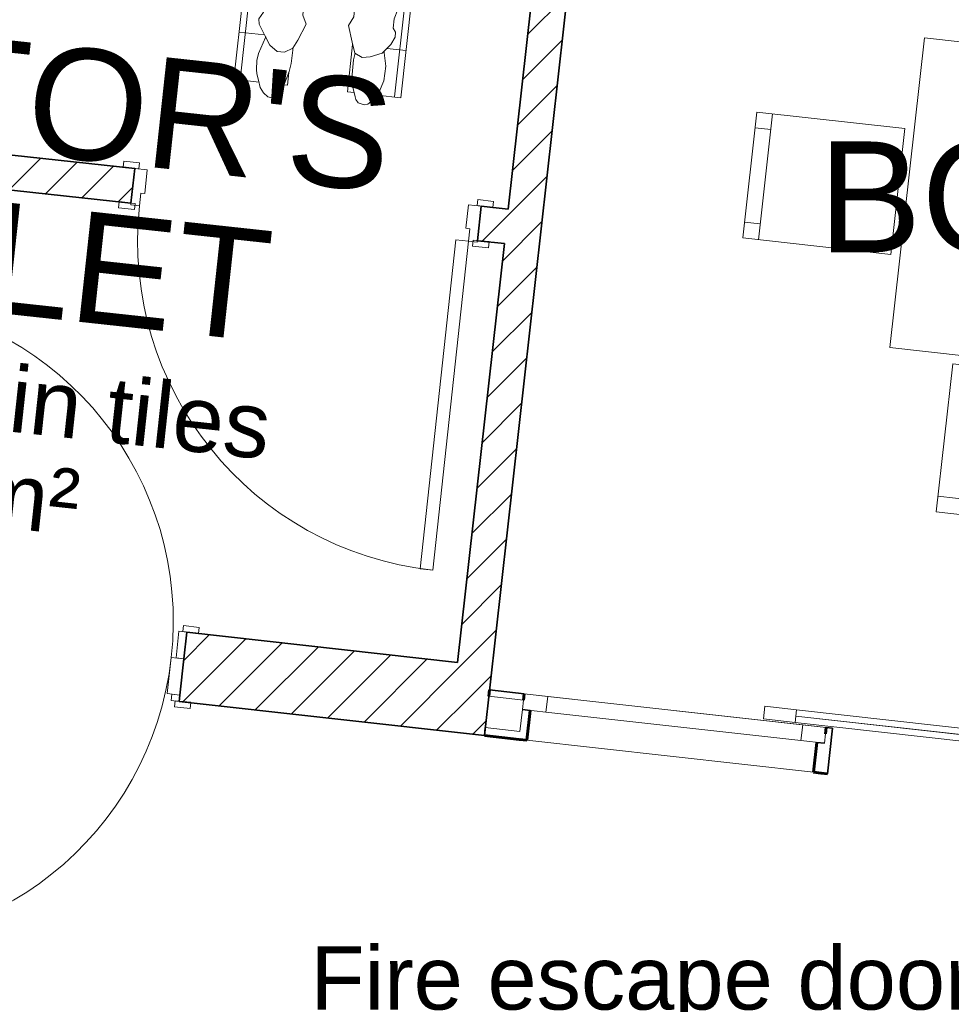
# Model space of a CAD drawing. Header units: millimetres. Extents: x -115474967 to 444143, y -74377 to 241828222.
# Tile 560 of 590: x 207444 to 210385, y 332842 to 335950. Entities that reach past the tile are written whole.
import ezdxf

# ---------------------------------------------------------------- set-up
doc = ezdxf.new("R2010")
doc.units = ezdxf.units.MM
doc.header["$MEASUREMENT"] = 0
for name, color, linetype, lineweight in [('A_WALL LOAD_Pen_No__1', 7, 'Continuous', 30), ('A_WALL LOAD_Pen_No__3', 7, 'Continuous', 15), ('A_WALL LOAD_Pen_No__41', 7, 'Continuous', 60), ('A_WALL LOAD_Pen_No__6', 7, 'Continuous', 5), ('B_FURN LOOSE_Pen_No__4', 7, 'Continuous', 5), ('B_FURN LOOSE_Pen_No__6', 7, 'Continuous', 5), ('C_TEXT GA_Pen_No__6', 7, 'Continuous', 5)]:
    doc.layers.add(name, color=color, linetype=linetype, lineweight=lineweight)
doc.layers.add('A_WALL LOAD_Pen_No__21', color=7, linetype='Continuous', lineweight=0, true_color=0x73a901)
doc.layers.add('A_WALL LOAD_Pen_No__7', color=7, linetype='Continuous', lineweight=5, true_color=0x3f3f3f)
doc.layers.add('B_FURN LOOSE', color=7, linetype='Continuous')
doc.styles.add('GENERATED_STYLE_4', font='txt.shx')
pattern_1 = [(45, (-139724, 252382.34), (-63.63961, 63.63961), [])]
pattern_2 = [(0, (-139724, 252382.34), (0, 75), [0, -75])]

# ---------------------------------------------------------------- blocks, each defined once
blk = doc.blocks.new('Dining Table Rectangle 24[92]', base_point=(351171.2, 82887.3))
at = {"layer": 'B_FURN LOOSE_Pen_No__4', "color": 5, "linetype": 'Continuous', "lineweight": 5}
for p, q in [((349500.1, 82873.3), (349544.7, 83270.8)), ((349539.1, 83221.2), (349489.4, 83226.7)), ((349505.7, 82923), (349456, 82928.6)), ((350066.5, 82063.6), (350464, 82019.1))]:
    blk.add_line(p, q, dxfattribs=at)
at = {"layer": 'B_FURN LOOSE_Pen_No__4', "color": 5, "linetype": 'Continuous', "lineweight": 5, "flags": 128}
for points in [[(349914.8, 82533.4), (352318.1, 82264.1), (352427.6, 83241.3), (350024.3, 83510.6)], [(349917.5, 82826.6), (349962, 83224.1), (349495, 83276.4), (349450.4, 82878.9)], [(350113.3, 82481), (350510.8, 82436.4), (350458.5, 81969.4), (350061, 82013.9)]]:
    blk.add_lwpolyline(points, close=True, dxfattribs=at)
blk = doc.blocks.new('Wheelchair Man 24[116]', base_point=(347833.3, 83734.1))
at = {"layer": 'B_FURN LOOSE_Pen_No__6', "color": 7, "linetype": 'Continuous', "lineweight": 5}
for p, q in [((347902.8, 84181.8), (347942.9, 84546)), ((347922.7, 84179.9), (347962.8, 84543.8)), ((347942.9, 84546), (347962.8, 84543.8)), ((347873.8, 84165.9), (347912.2, 84514.2)), ((347912.2, 84514.2), (347927.1, 84512.5)), ((347890.2, 84177.5), (347927.1, 84512.5)), ((348469, 84116.2), (348509.5, 84483.6)), ((348509.5, 84483.6), (348529.3, 84481.4)), ((348488.8, 84113.8), (348529.3, 84481.4)), ((348500.4, 84108.8), (348537.4, 84445.3)), ((348514, 84095.9), (348552.3, 84443.6)), ((348552.3, 84443.6), (348537.4, 84445.3)), ((347932.6, 84178.8), (347944.2, 84284.3)), ((347944.2, 84284.3), (348471, 84226.2)), ((348459, 84117.1), (348471, 84226.2)), ((347869.3, 84162), (347882.4, 84173.3)), ((347898.1, 84181.6), (347882.4, 84173.3)), ((347898.1, 84181.6), (347905.9, 84181.9)), ((347905.9, 84181.9), (347947.5, 84177)), ((347926.9, 84156.9), (347957.2, 84175.6)), ((347947.5, 84177), (347957.2, 84175.6)), ((347957.2, 84175.6), (347959.1, 84176.8)), ((347971.1, 84180.6), (347959.1, 84176.8)), ((347971.1, 84180.6), (347983.3, 84181.2)), ((348002.8, 84174.4), (347983.3, 84181.2)), ((348035.7, 84166.6), (348002.8, 84174.4)), ((348035.7, 84166.6), (348055.9, 84175.3)), ((348126.1, 84182.1), (348055.9, 84175.3)), ((348126.1, 84182.1), (348201.3, 84181.3)), ((348201.3, 84181.3), (348260.3, 84169.3)), ((347842.8, 84113.1), (347857.2, 84148.8)), ((347857.2, 84148.8), (347869.3, 84162)), ((347914.8, 84115.5), (347921.1, 84148.8)), ((347926.9, 84156.9), (347921.1, 84148.8)), ((348260.3, 84169.3), (348341, 84141.5)), ((348341, 84141.5), (348359.9, 84127.2)), ((347832.7, 84095.2), (347841.4, 84110.9)), ((347842.8, 84113.1), (347841.4, 84110.9)), ((347926.9, 84084.1), (347914.8, 84115.5)), ((348412.8, 84130), (348359.9, 84127.2)), ((348412.8, 84130), (348424.5, 84126.6)), ((348435.4, 84120), (348424.5, 84126.6)), ((348435.4, 84120), (348447.5, 84107.8)), ((348464.6, 84116.8), (348436.8, 84118.6)), ((348488.9, 84113.8), (348464.6, 84116.8)), ((348488.9, 84113.8), (348498.5, 84110.6)), ((348515.8, 84094.2), (348498.5, 84110.6)), ((347827.7, 84075.7), (347830.2, 84084.5)), ((347831.5, 84087.7), (347830.2, 84084.5)), ((347832.7, 84095.2), (347831.5, 84087.7)), ((347844.5, 83379.8), (347923.1, 84092.6)), ((347870.9, 84081), (347869.3, 84070.7)), ((347870.9, 84081), (347886.2, 84095.1)), ((347880.5, 84089.8), (347876.1, 84049.8)), ((347877.2, 83949.6), (347894, 84102.3)), ((347899.1, 84107.1), (347886.2, 84095.1)), ((347914.3, 84103.7), (347897, 83947.4)), ((347909.6, 84108.6), (347899.1, 84107.1)), ((347922.6, 84095.2), (347909.6, 84108.6)), ((347936.1, 84076.6), (347926.9, 84084.1)), ((348148.4, 84077.8), (348114.5, 84056)), ((348150.7, 84078.3), (348148.4, 84077.8)), ((348150.7, 84078.3), (348188.2, 84082.5)), ((348188.2, 84082.5), (348227.4, 84068.2)), ((348447.5, 84107.8), (348461.9, 84093.2)), ((348465.7, 84084), (348461.9, 84093.2)), ((348465.7, 84084), (348464.1, 84050)), ((348523.3, 84076.9), (348515.8, 84094.2)), ((347820.9, 84052.4), (347817.8, 84045.5)), ((347820, 84064.8), (347827.7, 84075.7)), ((347820, 84064.8), (347820, 84056)), ((347820.9, 84052.4), (347820, 84056)), ((347869.3, 84070.7), (347876.7, 84048)), ((347876.7, 84048), (347876.4, 84034.7)), ((347955.4, 84069.9), (347936.1, 84076.6)), ((347955.4, 84069.9), (347971.4, 84054.9)), ((347971.4, 84054.9), (347981.4, 84045.6)), ((348114.5, 84056), (348099.4, 84024.1)), ((348227.4, 84068.2), (348242, 84048.5)), ((348253.5, 84023.7), (348242, 84048.5)), ((348464.1, 84050), (348445, 84022.3)), ((348523.3, 84076.9), (348530.9, 84058.7)), ((348530.9, 84058.7), (348532.9, 84022.1)), ((347813.9, 84025.5), (347817.8, 84045.5)), ((347813.9, 84025.5), (347814.2, 84018.4)), ((347814.2, 84018.4), (347816, 84015.1)), ((347825.6, 84009.6), (347830, 84018.4)), ((347826.8, 84024.7), (347826.4, 84023.9)), ((347826.4, 84023.9), (347830, 84018.4)), ((347831, 84029.9), (347826.8, 84024.7)), ((347831, 84029.9), (347836.4, 84032)), ((347837.8, 84033.7), (347836.4, 84032)), ((347837.8, 84033.7), (347840.2, 84033.6)), ((347849.6, 84026.9), (347840.2, 84033.6)), ((347857.5, 84010.7), (347849.6, 84026.9)), ((347872.6, 84012.4), (347876.4, 84034.7)), ((347981.4, 84045.6), (348027.7, 84014.1)), ((348013.6, 84023.7), (347996.3, 83951.1)), ((348099.4, 84024.1), (348100.4, 83984.6)), ((348253.5, 84023.7), (348256.3, 84002.4)), ((348371.4, 83321.7), (348449.2, 84027.6)), ((348425.2, 84013.9), (348445, 84022.3)), ((348443.7, 83887.2), (348460.5, 84039.5)), ((348454.5, 84036.2), (348469, 84044.1)), ((348479.8, 84031.8), (348463.6, 83885)), ((348471, 84042.9), (348469, 84044.1)), ((348471, 84042.9), (348491.8, 84016.4)), ((348490.4, 84018.2), (348479.4, 83918.5)), ((348491.8, 84016.4), (348499.3, 83999.3)), ((348532.8, 84022.6), (348537.3, 84008.2)), ((347823.2, 84010.2), (347816, 84015.1)), ((347823.2, 84010.2), (347825.6, 84009.6)), ((347854.2, 83987.4), (347856.9, 84012)), ((347854.2, 83987.4), (347869.1, 83985.7)), ((347857.5, 84010.7), (347862.6, 84006.8)), ((347866.9, 84004.5), (347862.6, 84006.8)), ((347870.8, 84005.3), (347866.9, 84004.5)), ((347869.1, 83985.7), (347871.3, 84006.2)), ((347870.8, 84005.3), (347871.8, 84007)), ((347871.8, 84007), (347872.6, 84012.4)), ((348059, 83968.1), (348027.7, 84014.1)), ((348111.2, 83932.5), (348100.4, 83984.6)), ((348255.5, 83983.3), (348256.3, 84002.4)), ((348330.4, 83978.2), (348382.7, 83996.5)), ((348358.8, 83899.4), (348352.8, 83986)), ((348382.7, 83996.5), (348394.9, 84003.2)), ((348394.9, 84003.2), (348412.5, 84014.3)), ((348414.4, 84013.9), (348412.5, 84014.3)), ((348414.4, 84013.9), (348425.2, 84013.9)), ((348499.3, 83999.2), (348489.1, 83981.2)), ((348499.3, 83999.3), (348499.3, 83999.2)), ((348542.7, 83978.3), (348537.3, 84008.2)), ((348079.3, 83954.6), (348059, 83968.1)), ((348109.8, 83939.4), (348079.3, 83954.6)), ((348255.5, 83983.3), (348251.7, 83953.1)), ((348290, 83940.9), (348330.4, 83978.2)), ((348485.5, 83964.3), (348483.9, 83947.5)), ((348489.1, 83981.2), (348485.5, 83964.3)), ((348486.4, 83968.5), (348486.7, 83970.9)), ((348540.1, 83961.9), (348540.3, 83962)), ((348540.1, 83961.9), (348541.5, 83955)), ((348542.7, 83968.5), (348540.3, 83962)), ((348541.5, 83955), (348540.8, 83950.4)), ((348542.7, 83978.3), (348542.7, 83968.5)), ((347897, 83947.4), (347877.2, 83949.6)), ((347986.5, 83908.3), (347996.3, 83951.1)), ((348111.2, 83932.5), (348125.6, 83907.3)), ((348118.9, 83926.9), (348118.7, 83927.8)), ((348230.3, 83905.4), (348240.6, 83927.1)), ((348240.6, 83927.1), (348251.7, 83953.1)), ((348267, 83932.4), (348241.8, 83930)), ((348290, 83940.9), (348267, 83932.4)), ((348482.2, 83943.9), (348482.1, 83932.1)), ((348487, 83929.9), (348482.1, 83932.1)), ((348483.7, 83945.5), (348482.2, 83943.9)), ((348483.7, 83945.5), (348483.9, 83947.5)), ((348493.7, 83932.1), (348487, 83929.9)), ((348493.7, 83932.1), (348499, 83936.8)), ((348494.3, 83916.8), (348496.2, 83934.3)), ((348499, 83936.8), (348504.2, 83946.2)), ((348515.4, 83950.2), (348504.2, 83946.2)), ((348518.9, 83949.8), (348515.4, 83950.2)), ((348518.9, 83949.7), (348518.9, 83949.8)), ((348518.9, 83949.7), (348524.1, 83944.4)), ((348524.1, 83944.4), (348528.2, 83940.2)), ((348527, 83937.7), (348525, 83931)), ((348525, 83931), (348527.8, 83925.1)), ((348528.2, 83938.7), (348527, 83937.7)), ((348527.8, 83925.1), (348529.8, 83925.2)), ((348528, 83939.3), (348528.2, 83940.2)), ((348528, 83939.3), (348528.2, 83938.7)), ((348538, 83928.5), (348529.8, 83925.2)), ((348538, 83928.5), (348540.9, 83931.9)), ((348540.8, 83950.4), (348543.2, 83944.3)), ((348540.9, 83931.9), (348542.6, 83940.8)), ((348543.2, 83944.3), (348542.6, 83940.8)), ((347956.3, 83779.9), (347986.5, 83908.3)), ((348113.5, 83803.3), (348140.4, 83895.3)), ((348125.6, 83907.3), (348142.4, 83893.6)), ((348166.3, 83885), (348142.4, 83893.6)), ((348230.3, 83905.4), (348187.4, 83883.7)), ((348205.7, 83867.8), (348204.1, 83892.1)), ((348357.2, 83792.2), (348358.8, 83899.4)), ((348479.4, 83918.5), (348494.3, 83916.8)), ((348166.3, 83885), (348187.4, 83883.7)), ((348173.4, 83884.6), (348172.9, 83884)), ((348230.8, 83727.2), (348205.7, 83867.8)), ((348463.6, 83885), (348443.7, 83887.2)), ((348069.1, 83676.8), (348113.5, 83803.3)), ((347956.3, 83779.9), (347944.4, 83717.5)), ((348357.2, 83792.2), (348352.9, 83734.9)), ((347864.4, 83377.6), (347906.1, 83755.3)), ((347886.2, 83757.5), (347950.7, 83750.4)), ((347944.4, 83717.5), (347937.2, 83695.6)), ((348230.8, 83719.5), (348089.5, 83735.1)), ((348230.8, 83727.2), (348230.8, 83683.5)), ((348361.8, 83676.5), (348352.9, 83734.9)), ((348413, 83699.4), (348357.4, 83705.5)), ((347934.3, 83636.8), (347936.6, 83686.3)), ((347936.6, 83686.3), (347937.2, 83695.6)), ((348069.1, 83676.8), (348068.7, 83659.1)), ((348230.8, 83683.5), (348229.3, 83648)), ((348351.5, 83323.9), (348393.1, 83701.6)), ((348363.4, 83655.4), (348361.8, 83676.5)), ((348061.9, 83582.5), (348068.7, 83659.1)), ((348229.3, 83648), (348222.4, 83577.1)), ((348363.3, 83636.5), (348363.4, 83655.4)), ((347938.2, 83591.2), (347934.3, 83636.8)), ((348363.3, 83636.5), (348361.9, 83599.7)), ((347923.3, 83570.3), (347938.2, 83591.2)), ((348072.1, 83553.8), (348061.9, 83582.5)), ((348350.6, 83571.1), (348361.9, 83599.7)), ((347923.3, 83570.3), (347923.5, 83553.6)), ((347923.5, 83553.6), (347942, 83518.4)), ((348072.1, 83553.8), (348046.4, 83503.6)), ((348206.4, 83549.6), (348222.4, 83577.1)), ((348206.4, 83549.6), (348217.6, 83496.6)), ((348350.6, 83571.1), (348347.4, 83540.7)), ((347861, 83528.9), (347940.5, 83520.1)), ((347942, 83518.4), (347957.3, 83487.1)), ((348354, 83528.2), (348347.4, 83540.7)), ((348354, 83528.2), (348353.1, 83513.2)), ((347944.3, 83512.1), (347922.3, 83461.5)), ((347944.3, 83512.1), (347944.6, 83513.3)), ((347944.3, 83512.2), (347944.3, 83512.1)), ((347957.3, 83487.1), (347980.4, 83467.8)), ((348030.3, 83478.5), (348046.4, 83503.6)), ((348202.4, 83340.3), (348218.8, 83489.4)), ((348217.6, 83496.6), (348226, 83462.2)), ((348218.8, 83489.4), (348219.4, 83489.4)), ((348312.6, 83462.5), (348339.6, 83489.7)), ((348353.1, 83513.2), (348339.6, 83489.7)), ((347916.5, 83438.7), (347922.3, 83461.5)), ((348004.1, 83464.9), (347980.4, 83467.8)), ((348030.3, 83478.5), (348004.1, 83464.9)), ((348029.9, 83471.6), (348024.6, 83429.5)), ((348030.4, 83478.7), (348029.9, 83471.6)), ((348226.6, 83461.9), (348222.3, 83441.5)), ((348226, 83462.2), (348249.2, 83448.8)), ((348312.6, 83462.5), (348274.2, 83450.3)), ((348318.7, 83468.6), (348318.8, 83463.3)), ((348323.8, 83421.5), (348318.8, 83463.3)), ((348327.4, 83477.4), (348387.8, 83470.8)), ((347915.8, 83410.3), (347916.5, 83438.7)), ((348019, 83404.2), (348024.6, 83429.5)), ((348222.3, 83441.5), (348218.1, 83395.1)), ((348249.2, 83448.8), (348274.2, 83450.3)), ((347915.8, 83410.3), (347916.9, 83397.4)), ((347921.5, 83376.9), (347916.9, 83397.4)), ((348019, 83404.2), (347996.7, 83347.8)), ((348013.5, 83361.1), (348018, 83401.6)), ((348219.6, 83354.5), (348218.1, 83395.1)), ((348323.8, 83421.5), (348317.4, 83375.4)), ((347844.5, 83379.8), (347922.7, 83371.1)), ((347927.6, 83353.9), (347921.5, 83376.9)), ((348303.1, 83339.9), (348317.4, 83375.4)), ((347937.6, 83336.6), (347927.6, 83353.9)), ((347937.6, 83336.6), (347951.5, 83324.4)), ((347990.8, 83336), (347982.2, 83326.5)), ((347996.7, 83347.8), (347990.8, 83336)), ((348013.5, 83361.1), (348002.4, 83362.4)), ((348223.5, 83338), (348202.4, 83340.3)), ((348226.8, 83324.3), (348219.6, 83354.5)), ((348300.8, 83335), (348287.1, 83316.7)), ((348300.8, 83335), (348303.1, 83339.9)), ((348301.3, 83336.1), (348301.3, 83336)), ((347951.5, 83324.4), (347963.7, 83321.6)), ((347982.2, 83326.5), (347963.7, 83321.6)), ((348228.8, 83316), (348226.8, 83324.3)), ((348236.8, 83305.8), (348228.8, 83316)), ((348255.2, 83299.4), (348236.8, 83305.8)), ((348267.4, 83301.7), (348255.2, 83299.4)), ((348287.1, 83316.7), (348267.4, 83301.7)), ((348297, 83329.9), (348371.4, 83321.7))]:
    blk.add_line(p, q, dxfattribs=at)

msp = doc.modelspace()

# ---------------------------------------------------------------- hatches: boundary and pattern name
at = {"layer": 'A_WALL LOAD_Pen_No__7', "linetype": 'Continuous', "lineweight": 5, "true_color": 0x9f07ff}
h = msp.add_hatch(dxfattribs=at)
h.set_pattern_fill('HATCH__BRICK', color=190, style=0, pattern_type=2)
h.set_pattern_definition(pattern_1)
h.paths.add_polyline_path([(209160.12218, 336902.85144), (208826.05464, 333921.44461), (208910.8745, 333690.5793), (209269.43807, 336890.60255)])
h = msp.add_hatch(dxfattribs=at)
h.set_pattern_fill('HATCH__BRICK', color=190, style=0, pattern_type=2)
h.set_pattern_definition(pattern_1)
h.paths.add_polyline_path([(206595.37617, 335501.25002), (207795.25103, 335371.12894), (207807.11053, 335480.48776), (206607.23567, 335610.60885)])
h = msp.add_hatch(dxfattribs=at)
h.set_pattern_fill('HATCH__BRICK', color=190, style=0, pattern_type=2)
h.set_pattern_definition(pattern_1)
h.paths.add_polyline_path([(208900.69877, 335361.893), (208888.83931, 335252.53417), (208974.16678, 335243.28078), (208986.41574, 335352.59735)])
h = msp.add_hatch(dxfattribs=at)
h.set_pattern_fill('HATCH__BRICK', color=190, style=0, pattern_type=2)
h.set_pattern_definition(pattern_1)
h.paths.add_polyline_path([(207971.78854, 334017.04392), (207947.32149, 333798.40869), (208910.8745, 333690.5793), (208826.05464, 333921.44463)])
h = msp.add_hatch(dxfattribs=at)
h.set_pattern_fill('HATCH__GYPSUM', color=190, style=0, pattern_type=2)
h.set_pattern_definition(pattern_2)
h.paths.add_polyline_path([(209020.22465, 333678.34747), (209045.06965, 333675.56792), (209055.63196, 333769.97892), (209030.78696, 333772.75848), (209023.00421, 333703.19247)])
h = msp.add_hatch(dxfattribs=at)
h.set_pattern_fill('HATCH__GYPSUM', color=190, style=0, pattern_type=2)
h.set_pattern_definition(pattern_2)
h.paths.add_polyline_path([(209990.35082, 333715.71843), (209988.12718, 333695.84243), (209974.22941, 333571.61742), (209994.10541, 333569.39378), (210010.22682, 333713.49478)])

# ---------------------------------------------------------------- linework, layer by layer
at = {"layer": 'A_WALL LOAD_Pen_No__1', "color": 214, "linetype": 'Continuous', "lineweight": 35}
for p, q in [((207807.11052, 335480.48776), (207770.32619, 335484.47686)), ((207807.11052, 335480.48776), (207770.32619, 335484.47686)), ((207807.11052, 335480.48776), (207770.32619, 335484.47686)), ((207807.11052, 335480.48776), (207795.25104, 335371.12893)), ((207807.11052, 335480.48776), (207795.25104, 335371.12893)), ((207807.11052, 335480.48776), (207795.25104, 335371.12893)), ((207795.25104, 335371.12893), (207758.46671, 335375.11803)), ((207795.25104, 335371.12893), (207758.46671, 335375.11803)), ((207795.25104, 335371.12893), (207758.46671, 335375.11803)), ((208900.69878, 335361.89299), (208888.8393, 335252.53417)), ((208900.69878, 335361.89299), (208888.8393, 335252.53417)), ((208900.69878, 335361.89299), (208888.8393, 335252.53417)), ((208900.69878, 335361.89299), (208937.48311, 335357.9039)), ((208900.69878, 335361.89299), (208937.48311, 335357.9039)), ((208900.69878, 335361.89299), (208937.48311, 335357.9039)), ((208888.8393, 335252.53417), (208925.62363, 335248.54507)), ((208888.8393, 335252.53417), (208925.62363, 335248.54507)), ((208888.8393, 335252.53417), (208925.62363, 335248.54507)), ((207962.33536, 333932.5712), (207971.78854, 334017.04391)), ((207962.33536, 333932.5712), (207971.78854, 334017.04391)), ((207962.33536, 333932.5712), (207971.78854, 334017.04391)), ((207971.78854, 334017.04391), (208008.55901, 334012.92899)), ((207971.78854, 334017.04391), (208008.55901, 334012.92899)), ((207971.78854, 334017.04391), (208008.55901, 334012.92899)), ((207949.54576, 333818.28461), (207962.33536, 333932.5712)), ((207949.54576, 333818.28461), (207962.33536, 333932.5712)), ((207949.54576, 333818.28461), (207962.33536, 333932.5712)), ((207947.32148, 333798.40868), (207949.54576, 333818.28461)), ((207947.32148, 333798.40868), (207949.54576, 333818.28461)), ((207947.32148, 333798.40868), (207949.54576, 333818.28461)), ((207947.32148, 333798.40868), (207949.54576, 333818.28461)), ((207947.32148, 333798.40868), (207949.54576, 333818.28461)), ((207947.32148, 333798.40868), (207984.09195, 333794.29376)), ((207947.32148, 333798.40868), (207984.09195, 333794.29376)), ((207947.32148, 333798.40868), (207984.09195, 333794.29376)), ((209030.78696, 333772.75848), (209055.63196, 333769.97892)), ((209990.35082, 333715.71843), (210010.22682, 333713.49478)), ((209990.35083, 333715.71843), (210010.22682, 333713.49478)), ((209994.10541, 333569.39378), (210010.22682, 333713.49478)), ((209994.10541, 333569.39378), (210010.22682, 333713.49478)), ((209984.79171, 333666.02842), (209959.94671, 333668.80799))]:
    msp.add_line(p, q, dxfattribs=at)
for points in [[(209160.12218, 336902.85144), (208986.41574, 335352.59737)], [(208910.8745, 333690.5793), (209269.43807, 336890.60255)], [(207807.1105, 335480.48776), (206799.06713, 335589.80557)], [(206595.37619, 335501.25001), (207795.25104, 335371.12893)], [(208986.41574, 335352.59737), (208900.69876, 335361.89299)], [(208974.16678, 335243.28078), (208826.05464, 333921.44461)], [(208888.83931, 335252.53417), (208974.16678, 335243.28078)], [(208826.05464, 333921.44461), (207971.78853, 334017.04391)], [(209036.34608, 333822.44848), (208926.99612, 333834.68209)], [(207947.32149, 333798.40868), (208910.8745, 333690.5793)], [(208910.8747, 333690.58109), (208913.65425, 333715.42609)]]:
    msp.add_lwpolyline(points, dxfattribs=at)
at = {"layer": 'A_WALL LOAD_Pen_No__21', "color": 100, "linetype": 'Continuous', "lineweight": 0, "true_color": 0x00ff4d}
for p, q in [((209034.12244, 333802.57249), (208924.77247, 333814.80608)), ((209034.12242, 333802.57248), (209030.78696, 333772.75848)), ((209034.12242, 333802.57248), (209030.78696, 333772.75848)), ((209034.12242, 333802.57248), (209030.78696, 333772.75848)), ((209023.00421, 333703.19247), (209030.78696, 333772.75848)), ((208913.65425, 333715.42608), (209023.00421, 333703.19247)), ((209988.12718, 333695.84243), (209984.79171, 333666.02843)), ((209988.12718, 333695.84243), (209984.79171, 333666.02843))]:
    msp.add_line(p, q, dxfattribs=at)
msp.add_lwpolyline([(208913.65425, 333715.42609), (208924.77247, 333814.80609)], dxfattribs=at)
at = {"layer": 'A_WALL LOAD_Pen_No__3', "color": 30, "linetype": 'Continuous', "lineweight": 15}
for p, q in [((207770.32619, 335484.47686), (207772.37464, 335503.36611)), ((207772.37464, 335503.36611), (207822.0832, 335497.97544)), ((207820.03474, 335479.08618), (207770.32619, 335484.47686)), ((207822.0832, 335497.97544), (207820.03474, 335479.08618)), ((208887.77455, 335363.29457), (208889.82301, 335382.18382)), ((208889.82301, 335382.18382), (208939.53157, 335376.79315)), ((207756.41826, 335356.22878), (207758.46671, 335375.11803)), ((207806.12681, 335350.83811), (207756.41826, 335356.22878)), ((207758.46671, 335375.11803), (207808.17527, 335369.72736)), ((207808.17527, 335369.72736), (207806.12681, 335350.83811)), ((208937.48311, 335357.9039), (208887.77455, 335363.29457)), ((208939.53157, 335376.79315), (208937.48311, 335357.9039)), ((208873.86662, 335235.04649), (208875.91508, 335253.93574)), ((208875.91508, 335253.93574), (208925.62363, 335248.54507)), ((208923.57518, 335229.65582), (208873.86662, 335235.04649)), ((208925.62363, 335248.54507), (208923.57518, 335229.65582)), ((207937.49044, 333935.35155), (207946.94362, 334019.82425)), ((207946.94362, 334019.82425), (207971.78854, 334017.04391)), ((207958.86918, 334018.48969), (207960.98224, 334037.37182)), ((208008.55901, 334012.92899), (207958.86918, 334018.48969)), ((207960.98224, 334037.37182), (208010.67207, 334031.81113)), ((207971.78854, 334017.04391), (207962.33536, 333932.5712)), ((208010.67207, 334031.81113), (208008.55901, 334012.92899)), ((207962.33536, 333932.5712), (207937.49044, 333935.35155)), ((207922.47657, 333801.18902), (207924.70085, 333821.06495)), ((207947.32148, 333798.40868), (207922.47657, 333801.18902)), ((207924.70085, 333821.06495), (207949.54576, 333818.28461)), ((207932.28907, 333780.97232), (207934.40213, 333799.85446)), ((207934.40213, 333799.85446), (207984.09195, 333794.29376)), ((207949.54576, 333818.28461), (207947.32148, 333798.40868)), ((207984.09195, 333794.29376), (207981.97889, 333775.41163)), ((209036.34607, 333822.44848), (209990.35082, 333715.71843)), ((207981.97889, 333775.41163), (207932.28907, 333780.97232)), ((209045.06965, 333675.56792), (209949.38441, 333574.39698))]:
    msp.add_line(p, q, dxfattribs=at)
for centre, radius, start, end in [((208860.46344, 335250.58209), 1044, 173.81071561, 263.81071561), ((206908.91107, 334050.45791), 1020, 353.61470529, 83.61470529), ((206908.91107, 334050.45791), 1020, 263.61470529, 353.61470529)]:
    msp.add_arc(centre, radius, start, end, dxfattribs=at)
at = {"layer": 'A_WALL LOAD_Pen_No__41', "color": 7, "linetype": 'Continuous', "lineweight": 60}
for p, q in [((209036.34607, 333822.44848), (209034.12242, 333802.57248)), ((209036.34607, 333822.44848), (209034.12242, 333802.57248)), ((209036.34607, 333822.44848), (209034.12242, 333802.57248)), ((209055.63196, 333769.97892), (209045.06965, 333675.56792)), ((209055.63196, 333769.97892), (209045.06965, 333675.56792)), ((209990.35082, 333715.71843), (209988.12718, 333695.84243)), ((209990.35082, 333715.71843), (209988.12718, 333695.84243)), ((209020.22465, 333678.34747), (209045.06965, 333675.56792)), ((209020.22465, 333678.34747), (209045.06965, 333675.56792)), ((209959.94671, 333668.80798), (209949.38441, 333574.39698)), ((209959.94671, 333668.80798), (209949.38441, 333574.39698)), ((209974.22941, 333571.61742), (209949.38441, 333574.39698)), ((209974.22941, 333571.61741), (209949.38441, 333574.39697)), ((209974.22941, 333571.61742), (209994.10541, 333569.39378))]:
    msp.add_line(p, q, dxfattribs=at)
for points in [[(208924.77247, 333814.80609), (208926.99612, 333834.68209)], [(208910.8747, 333690.58109), (209020.22464, 333678.34748)]]:
    msp.add_lwpolyline(points, dxfattribs=at)
at = {"layer": 'A_WALL LOAD_Pen_No__6', "color": 7, "linetype": 'Continuous', "lineweight": 5}
for p, q in [((207794.71198, 335366.15808), (207807.11052, 335480.48776)), ((207807.11052, 335480.48776), (207846.87737, 335476.17522)), ((207846.87737, 335476.17522), (207838.79136, 335401.61239)), ((207826.8613, 335402.90615), (207822.54877, 335363.1393)), ((207838.79136, 335401.61239), (207826.8613, 335402.90615)), ((207822.54877, 335363.1393), (207794.71198, 335366.15808)), ((208852.84593, 335291.64269), (208860.93193, 335366.20553)), ((208860.93193, 335366.20553), (208900.69878, 335361.89299)), ((208900.69878, 335361.89299), (208888.30023, 335247.56331)), ((208864.77598, 335290.34893), (208852.84593, 335291.64269)), ((208860.46344, 335250.58209), (208864.77598, 335290.34893)), ((208820.6966, 335254.89462), (208708.13938, 334216.97995)), ((208860.46344, 335250.58209), (208820.6966, 335254.89462)), ((208747.90623, 334212.66741), (208860.46344, 335250.58209)), ((208888.30023, 335247.56331), (208860.46344, 335250.58209)), ((208708.13938, 334216.97995), (208747.90623, 334212.66741)), ((207909.7939, 333822.73316), (207922.5835, 333937.01976)), ((207922.5835, 333937.01976), (207962.33536, 333932.5712)), ((207962.33536, 333932.5712), (207949.54576, 333818.28461)), ((207949.54576, 333818.28461), (207909.7939, 333822.73316)), ((209110.88107, 333814.10982), (209036.34607, 333822.44848)), ((209105.32196, 333764.41981), (209110.88107, 333814.10982)), ((209915.81582, 333724.05709), (209110.88107, 333814.10982)), ((209030.78696, 333772.75848), (209105.32196, 333764.41981)), ((209105.32196, 333764.41981), (209910.25671, 333674.36709)), ((209796.59401, 333782.67587), (209792.14673, 333742.92386)), ((209895.97402, 333771.55765), (209796.59401, 333782.67587)), ((209891.52673, 333731.80565), (209895.97402, 333771.55765)), ((209792.14673, 333742.92386), (209891.52673, 333731.80565)), ((211510.79371, 333570.77362), (209893.75037, 333751.68165)), ((209915.81582, 333724.05709), (209910.25671, 333674.36709)), ((209990.35082, 333715.71843), (209915.81582, 333724.05709)), ((209910.25671, 333674.36709), (209984.79171, 333666.02843))]:
    msp.add_line(p, q, dxfattribs=at)
for points in [[(211513.01736, 333590.64962), (209895.97402, 333771.55765), (209893.75037, 333751.68165), (211510.79371, 333570.77362)], [(211510.79371, 333570.77362), (209893.75037, 333751.68165), (209891.52673, 333731.80565), (211508.57007, 333550.89762)]]:
    msp.add_lwpolyline(points, close=True, dxfattribs=at)

# ---------------------------------------------------------------- block references
at = {"layer": 'B_FURN LOOSE', "color": 5, "linetype": 'Continuous', "lineweight": 5}
for name, p in [('Wheelchair Man 24[116]', (208109.30057, 336116.46282)), ('Dining Table Rectangle 24[92]', (211447.23345, 335269.67989))]:
    msp.add_blockref(name, p, dxfattribs=at)

# ---------------------------------------------------------------- texts
at = {"layer": 'C_TEXT GA_Pen_No__6', "color": 7, "linetype": 'Continuous', "lineweight": 5, "insert": (207372.76153, 335117.74971), "char_height": 350, "width": 3948.0644195, "attachment_point": 5, "rotation": 353.81071561, "line_spacing_factor": 0.874038, "style": 'GENERATED_STYLE_4'}
msp.add_mtext("\\A1;{\\pqc;\\fArial|b0|i0|c0|p34;VISITOR'S TOILET\\P\\pqc;\\fArial|b0|i0|c0|p34;\\C214;\\H0.595238x;Porcelain tiles\\P\\pqc;\\fArial|b0|i0|c0|p34;10m²}", dxfattribs=at)
at = {"layer": 'C_TEXT GA_Pen_No__6', "color": 7, "linetype": 'Continuous', "lineweight": 5, "insert": (211594.83449, 335003.91868), "char_height": 350, "attachment_point": 5, "line_spacing_factor": 0.870101, "style": 'GENERATED_STYLE_4'}
msp.add_mtext('\\A1;{\\pqc;\\fArial|b0|i0|c0|p34;BOARDROOM\\P\\pqc;\\fArial|b0|i0|c0|p34;\\C214;\\H0.714286x;Porcelain tiles\\P\\pqc;\\fArial|b0|i0|c0|p34;15m²}', dxfattribs=at)
at = {"layer": 'C_TEXT GA_Pen_No__6', "color": 7, "linetype": 'Continuous', "lineweight": 5, "insert": (208361.90232, 332611.60288), "char_height": 200, "width": 2520.0099187, "attachment_point": 4, "line_spacing_factor": 0.936803, "style": 'GENERATED_STYLE_4'}
msp.add_mtext('\\A1;{\\pql;\\fArial|b0|i0|c0|p34;Fire escape door to comply with SANS 10400Part -T}', dxfattribs=at)

doc.saveas('drawing.dxf')
